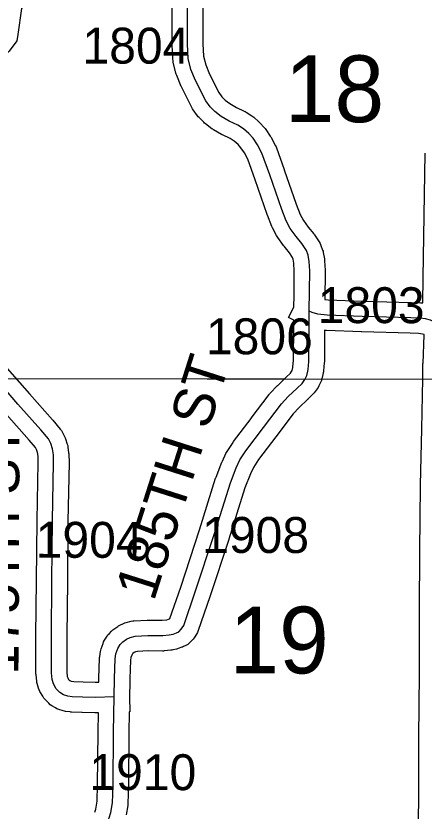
# Model space of a CAD drawing. Extents: x -132.8 to -73.3, y -60 to -26.
# Drawn here: x -121.367 to -120.572, y -36.243 to -34.693 of the extents above; entities that cross this region are included whole.
import ezdxf

# ---------------------------------------------------------------- set-up
doc = ezdxf.new("R2010")
doc.units = 0
for name, color, linetype in [('tdCoHydroRiver', 7, 'Continuous'), ('tdCoSecRdNmbr', 7, 'Continuous'), ('tdCoSecRdTxt', 7, 'Continuous'), ('tdCoSecRteBand', 7, 'Continuous'), ('tdCoSecRteCL', 7, 'Continuous'), ('tdCoSectLine', 7, 'Continuous'), ('tdCoSectLinePart', 7, 'Continuous'), ('tdCoSectNmbr', 7, 'Continuous'), ('tdCoSurfGravel', 7, 'Continuous')]:
    doc.layers.add(name, color=color, linetype=linetype)

msp = doc.modelspace()

# ---------------------------------------------------------------- linework, layer by layer
at = {"layer": 'tdCoHydroRiver'}
msp.add_lwpolyline([(-121.1235, -34.4155), (-121.2312, -34.5435), (-121.3431, -34.6572), (-121.3563, -34.6789), (-121.364, -34.7291), (-121.3659, -34.7417), (-121.3807, -34.7618), (-121.4552, -34.8355), (-121.5311, -34.8981), (-121.5775, -34.9221), (-121.6035, -34.9482), (-121.6494, -35.0116)], dxfattribs=at)
at = {"layer": 'tdCoSecRteBand'}
for points in [[(-121.213, -35.9914), (-121.2057, -35.9912), (-121.2056, -35.9841), (-121.2056, -35.9839), (-121.2056, -35.9837), (-121.2044, -35.9452), (-121.2043, -35.9434), (-121.204, -35.9416), (-121.2025, -35.932), (-121.2021, -35.9294), (-121.2013, -35.9268), (-121.1976, -35.916), (-121.1965, -35.9127), (-121.1946, -35.9098), (-121.1897, -35.9019), (-121.1881, -35.8993), (-121.186, -35.8971), (-121.1811, -35.8919), (-121.1789, -35.8897), (-121.1764, -35.8879), (-121.1692, -35.883), (-121.1673, -35.8817), (-121.1652, -35.8807), (-121.1581, -35.8772), (-121.1554, -35.8759), (-121.1525, -35.8752), (-121.1429, -35.8727), (-121.1399, -35.8719), (-121.1369, -35.8718), (-121.112, -35.8706), (-121.1111, -35.8705), (-121.1103, -35.8705), (-121.0827, -35.8708), (-121.0736, -35.8699), (-121.07, -35.869), (-121.068, -35.8683), (-121.0676, -35.8676), (-121.0465, -35.8061), (-121.0096, -35.6948), (-120.9784, -35.5942), (-120.978, -35.5931), (-120.9776, -35.5921), (-120.966, -35.5628), (-120.9657, -35.5619), (-120.9653, -35.5611), (-120.9582, -35.5458), (-120.9573, -35.5439), (-120.9561, -35.5421), (-120.9445, -35.5243), (-120.944, -35.5235), (-120.9434, -35.5227), (-120.9094, -35.4774), (-120.9093, -35.4773), (-120.9092, -35.4772), (-120.8742, -35.4311), (-120.8732, -35.4298), (-120.8721, -35.4286), (-120.8585, -35.4143), (-120.858, -35.4137), (-120.8573, -35.4131), (-120.8407, -35.3974), (-120.8327, -35.3895), (-120.8304, -35.3864), (-120.8293, -35.384), (-120.828, -35.3785), (-120.8277, -35.3773), (-120.8266, -35.3649), (-120.8262, -35.2979), (-120.8263, -35.2979), (-120.8262, -35.2864), (-120.8364, -35.2811), (-120.8259, -35.2608), (-120.8256, -35.2379), (-120.8251, -35.1907), (-120.8259, -35.1753), (-120.8274, -35.1672), (-120.8285, -35.1639), (-120.8348, -35.1546), (-120.8451, -35.1418), (-120.8456, -35.1412), (-120.846, -35.1407), (-120.8573, -35.1251), (-120.8587, -35.1233), (-120.8597, -35.1212), (-120.8674, -35.1064), (-120.868, -35.1051), (-120.8686, -35.1038), (-120.8775, -35.0816), (-120.8777, -35.0809), (-120.8779, -35.0803), (-120.9013, -35.0128), (-120.9156, -34.9726), (-120.9224, -34.9597), (-120.929, -34.95), (-120.9348, -34.9439), (-120.9423, -34.9373), (-120.9501, -34.9322), (-120.9649, -34.9251), (-120.9659, -34.9247), (-120.9668, -34.9241), (-120.9824, -34.9152), (-120.9841, -34.9142), (-120.9857, -34.913), (-120.9983, -34.9034), (-121, -34.9021), (-121.0015, -34.9005), (-121.0107, -34.8911), (-121.0122, -34.8896), (-121.0134, -34.8879), (-121.022, -34.876), (-121.0235, -34.874), (-121.0246, -34.8718), (-121.0443, -34.8326), (-121.0448, -34.8316), (-121.0453, -34.8306), (-121.0541, -34.8092), (-121.055, -34.807), (-121.0556, -34.8047), (-121.0608, -34.783), (-121.0614, -34.7803), (-121.0616, -34.7776), (-121.063, -34.7497), (-121.0631, -34.7489), (-121.0631, -34.7481), (-121.0631, -34.6993), (-121.0631, -34.6991), (-121.0631, -34.699), (-121.0618, -34.5897)], [(-121.0018, -34.5905), (-121.0031, -34.6995), (-121.0031, -34.7473), (-121.0018, -34.7717), (-120.9978, -34.7884), (-120.9902, -34.8067), (-120.9721, -34.8427), (-120.9662, -34.8508), (-120.9601, -34.8571), (-120.9508, -34.8641), (-120.938, -34.8715), (-120.9225, -34.8789), (-120.9207, -34.8797), (-120.919, -34.8808), (-120.9077, -34.8882), (-120.9059, -34.8894), (-120.9043, -34.8908), (-120.8942, -34.8997), (-120.8931, -34.9006), (-120.8922, -34.9016), (-120.8838, -34.9105), (-120.8821, -34.9123), (-120.8808, -34.9143), (-120.8719, -34.9273), (-120.871, -34.9287), (-120.8702, -34.9301), (-120.8616, -34.9464), (-120.8605, -34.9484), (-120.8598, -34.9504), (-120.8448, -34.9928), (-120.8447, -34.9929), (-120.8447, -34.993), (-120.8215, -35.06), (-120.8134, -35.0802), (-120.8075, -35.0916), (-120.7979, -35.1047), (-120.7872, -35.118), (-120.7865, -35.119), (-120.7857, -35.12), (-120.7766, -35.1336), (-120.7745, -35.1368), (-120.7732, -35.1404), (-120.77, -35.1495), (-120.7692, -35.1518), (-120.7688, -35.1542), (-120.7666, -35.1665), (-120.7662, -35.1683), (-120.7661, -35.1702), (-120.7651, -35.1884), (-120.7651, -35.1894), (-120.7651, -35.1904), (-120.7657, -35.2456), (-120.7593, -35.2462), (-120.6921, -35.2489), (-120.5976, -35.2514), (-120.5974, -35.2514), (-120.5971, -35.2514), (-120.5794, -35.2521), (-120.578, -35.2522), (-120.5767, -35.2523), (-120.5748, -35.2526)], [(-120.5748, -35.2526), (-120.5741, -35.2033), (-120.5724, -35.082), (-120.5724, -35.0819), (-120.5724, -35.0819), (-120.5702, -34.9606)], [(-120.5847, -36.3376), (-120.5828, -36.2185), (-120.5823, -36.0995), (-120.5823, -36.0995), (-120.5823, -36.0994), (-120.5813, -35.975), (-120.5815, -35.8529), (-120.5815, -35.8527), (-120.5815, -35.8526), (-120.5805, -35.7362), (-120.5805, -35.7361), (-120.5805, -35.7361), (-120.5793, -35.6081), (-120.5793, -35.6079), (-120.5793, -35.6077), (-120.5766, -35.4978), (-120.5747, -35.4005), (-120.5745, -35.3707), (-120.5742, -35.3707), (-120.5742, -35.3703), (-120.574, -35.3703), (-120.5724, -35.3147), (-120.5725, -35.3138), (-120.5752, -35.3131), (-120.5832, -35.312), (-120.5994, -35.3113), (-120.6938, -35.3089), (-120.6941, -35.3089), (-120.6943, -35.3089), (-120.7626, -35.3061), (-120.7634, -35.3061), (-120.7643, -35.306), (-120.7662, -35.3058), (-120.7666, -35.3665), (-120.7666, -35.3679), (-120.7667, -35.3692), (-120.7682, -35.385), (-120.7684, -35.387), (-120.7688, -35.389), (-120.7696, -35.3921), (-120.7716, -35.4006), (-120.7722, -35.4035), (-120.7735, -35.4062), (-120.7772, -35.4143), (-120.7786, -35.4174), (-120.7807, -35.4201), (-120.7863, -35.4275), (-120.7875, -35.4291), (-120.7889, -35.4305), (-120.7985, -35.4401), (-120.7989, -35.4404), (-120.7992, -35.4407), (-120.8156, -35.4562), (-120.8274, -35.4687), (-120.8614, -35.5134), (-120.8948, -35.5579), (-120.9047, -35.5731), (-120.9106, -35.5856), (-120.9214, -35.6131), (-120.9524, -35.7129), (-120.9525, -35.7131), (-120.9526, -35.7134), (-120.9896, -35.8251), (-120.9896, -35.8253), (-120.9897, -35.8254), (-121.0121, -35.8908), (-121.0134, -35.8945), (-121.0155, -35.8977), (-121.0204, -35.9051), (-121.0221, -35.9076), (-121.0242, -35.9097), (-121.0289, -35.9143), (-121.0323, -35.9178), (-121.0367, -35.92), (-121.0411, -35.9222), (-121.0427, -35.923), (-121.0444, -35.9236), (-121.0513, -35.9261), (-121.0528, -35.9266), (-121.0544, -35.927), (-121.0615, -35.9287), (-121.0636, -35.9292), (-121.0657, -35.9294), (-121.0785, -35.9306), (-121.0801, -35.9308), (-121.0817, -35.9308), (-121.1099, -35.9305), (-121.1309, -35.9316), (-121.1347, -35.9325), (-121.1371, -35.9337), (-121.1398, -35.9355), (-121.1404, -35.9363), (-121.1419, -35.9386), (-121.1436, -35.9437), (-121.1445, -35.9489), (-121.1456, -35.9853), (-121.1457, -35.9908), (-121.1462, -36.0201), (-121.1453, -36.0494), (-121.1467, -36.0495), (-121.1467, -36.0508), (-121.1473, -36.0896), (-121.1483, -36.193), (-121.1483, -36.1933), (-121.1483, -36.1936), (-121.1493, -36.2274), (-121.1494, -36.2295), (-121.1497, -36.2316), (-121.1529, -36.2503)], [(-121.3939, -35.3693), (-121.341, -35.4299), (-121.2963, -35.4801), (-121.2959, -35.4805), (-121.2956, -35.4809), (-121.281, -35.4984), (-121.2789, -35.501), (-121.2774, -35.5039), (-121.2727, -35.513), (-121.2717, -35.5151), (-121.2709, -35.5172), (-121.2675, -35.5276), (-121.2666, -35.5304), (-121.2662, -35.5333), (-121.2647, -35.5449), (-121.2645, -35.5463), (-121.2645, -35.5477), (-121.264, -35.5625), (-121.264, -35.5633), (-121.264, -35.564), (-121.2662, -35.6776), (-121.2672, -35.7943), (-121.2672, -35.7943), (-121.2672, -35.7944), (-121.2684, -35.902), (-121.2684, -35.9718), (-121.2674, -35.9802), (-121.2666, -35.9831), (-121.2648, -35.9863), (-121.263, -35.9882), (-121.2625, -35.9885), (-121.2597, -35.9893), (-121.2549, -35.99), (-121.2367, -35.9909), (-121.213, -35.9914)], [(-121.2135, -36.2446), (-121.2118, -36.2387), (-121.2092, -36.2236), (-121.2083, -36.1922), (-121.2073, -36.0889), (-121.2073, -36.0888), (-121.2073, -36.0887), (-121.2067, -36.0512), (-121.212, -36.0514), (-121.2127, -36.0514), (-121.2134, -36.0514), (-121.2384, -36.0509), (-121.2388, -36.0509), (-121.2392, -36.0509), (-121.2592, -36.0499), (-121.2606, -36.0498), (-121.262, -36.0496), (-121.2706, -36.0484), (-121.273, -36.0481), (-121.2754, -36.0473), (-121.284, -36.0446), (-121.2875, -36.0435), (-121.2906, -36.0416), (-121.2975, -36.0374), (-121.3008, -36.0354), (-121.3035, -36.0326), (-121.3106, -36.0252), (-121.3133, -36.0225), (-121.3152, -36.0191), (-121.3206, -36.0095), (-121.3223, -36.0064), (-121.3233, -36.003), (-121.3258, -35.9944), (-121.3265, -35.9921), (-121.3267, -35.9897), (-121.3282, -35.9771), (-121.3284, -35.9753), (-121.3284, -35.9736), (-121.3284, -35.9018), (-121.3284, -35.9016), (-121.3284, -35.9015), (-121.3272, -35.7937), (-121.3262, -35.6769), (-121.3262, -35.6767), (-121.3262, -35.6766), (-121.324, -35.5637), (-121.3244, -35.5511), (-121.3253, -35.5438), (-121.3271, -35.5384), (-121.3293, -35.5342), (-121.3414, -35.5197), (-121.3859, -35.4697)]]:
    msp.add_lwpolyline(points, dxfattribs=at)
at = {"layer": 'tdCoSecRteCL'}
for points in [[(-120.796, -35.2683), (-120.7951, -35.1901), (-120.7961, -35.1718), (-120.7983, -35.1595), (-120.8015, -35.1503), (-120.8106, -35.1368), (-120.8217, -35.123), (-120.8331, -35.1074), (-120.8407, -35.0926), (-120.8496, -35.0704), (-120.873, -35.0029), (-120.8881, -34.9605), (-120.8967, -34.9442), (-120.9056, -34.9311), (-120.914, -34.9222), (-120.9241, -34.9134), (-120.9354, -34.906), (-120.9519, -34.8981), (-120.9675, -34.8892), (-120.9801, -34.8796), (-120.9892, -34.8702), (-120.9978, -34.8584), (-121.0175, -34.8192), (-121.0264, -34.7977), (-121.0316, -34.776), (-121.0331, -34.7481), (-121.0331, -34.6993), (-121.0318, -34.5901)], [(-121.1762, -36.0203), (-121.1756, -35.9846), (-121.1744, -35.9461), (-121.1729, -35.9365), (-121.1692, -35.9257), (-121.1643, -35.9178), (-121.1593, -35.9126), (-121.1522, -35.9077), (-121.145, -35.9042), (-121.1354, -35.9018), (-121.1105, -35.9005), (-121.0814, -35.9008), (-121.0686, -35.8995), (-121.0614, -35.8978), (-121.0545, -35.8953), (-121.0501, -35.8931), (-121.0454, -35.8884), (-121.0405, -35.881), (-121.018, -35.8157), (-120.981, -35.704), (-120.9497, -35.6031), (-120.9381, -35.5738), (-120.931, -35.5585), (-120.9194, -35.5407), (-120.8854, -35.4954), (-120.8503, -35.4492), (-120.8368, -35.4349), (-120.8198, -35.4189), (-120.8101, -35.4093), (-120.8045, -35.4019), (-120.8008, -35.3937), (-120.7988, -35.3853), (-120.7981, -35.3822), (-120.7966, -35.3664), (-120.7961, -35.2801), (-120.796, -35.2683)], [(-120.5445, -35.2913), (-120.5486, -35.2907), (-120.5535, -35.2895), (-120.5599, -35.286), (-120.5695, -35.2836), (-120.5806, -35.2821), (-120.5984, -35.2813), (-120.6931, -35.2789), (-120.7614, -35.2762), (-120.7791, -35.2744), (-120.7902, -35.2712), (-120.796, -35.2683)], [(-121.1762, -36.0203), (-121.2128, -36.0214), (-121.2378, -36.0209), (-121.2577, -36.0199), (-121.2664, -36.0187), (-121.275, -36.016), (-121.2819, -36.0118), (-121.2891, -36.0044), (-121.2945, -35.9948), (-121.2969, -35.9861), (-121.2984, -35.9736), (-121.2984, -35.9018), (-121.2972, -35.794), (-121.2962, -35.6771), (-121.294, -35.5635), (-121.2945, -35.5487), (-121.296, -35.5371), (-121.2994, -35.5267), (-121.3041, -35.5176), (-121.3186, -35.5001), (-121.3635, -35.4498), (-121.4165, -35.389)], [(-121.3627, -36.4764), (-121.3559, -36.4712), (-121.2962, -36.414), (-121.2696, -36.3809), (-121.218, -36.3074), (-121.1978, -36.2778), (-121.1909, -36.266), (-121.1855, -36.2559), (-121.1825, -36.2453), (-121.1793, -36.2265), (-121.1783, -36.1928), (-121.1773, -36.0892), (-121.1762, -36.0203)]]:
    msp.add_lwpolyline(points, dxfattribs=at)
at = {"layer": 'tdCoSectLine'}
msp.add_lwpolyline([(-121.4457, -35.3996), (-120.5451, -35.4009)], dxfattribs=at)
at = {"layer": 'tdCoSectLinePart'}
for points in [[(-121.3672, -35.3997), (-120.8446, -35.4005)], [(-120.7724, -35.4006), (-120.5748, -35.4009)]]:
    msp.add_lwpolyline(points, dxfattribs=at)
at = {"layer": 'tdCoSurfGravel'}
for points in [[(-120.796, -35.2683), (-120.7951, -35.1901), (-120.7961, -35.1718), (-120.7983, -35.1595), (-120.8015, -35.1503), (-120.8106, -35.1368), (-120.8217, -35.123), (-120.8331, -35.1074), (-120.8407, -35.0926), (-120.8496, -35.0704), (-120.873, -35.0029), (-120.8881, -34.9605), (-120.8967, -34.9442), (-120.9056, -34.9311), (-120.914, -34.9222), (-120.9241, -34.9134), (-120.9354, -34.906), (-120.9519, -34.8981), (-120.9675, -34.8892), (-120.9801, -34.8796), (-120.9892, -34.8702), (-120.9978, -34.8584), (-121.0175, -34.8192), (-121.0264, -34.7977), (-121.0316, -34.776), (-121.0331, -34.7481), (-121.0331, -34.6993), (-121.0318, -34.5901)], [(-120.7988, -35.3853), (-120.7981, -35.3822), (-120.7966, -35.3664), (-120.7961, -35.2801), (-120.796, -35.2683)], [(-120.5445, -35.2913), (-120.5486, -35.2907), (-120.5535, -35.2895), (-120.5599, -35.286), (-120.5695, -35.2836), (-120.5806, -35.2821), (-120.5984, -35.2813), (-120.6931, -35.2789), (-120.7614, -35.2762), (-120.7791, -35.2744), (-120.7902, -35.2712), (-120.796, -35.2683)], [(-121.1762, -36.0203), (-121.2128, -36.0214), (-121.2378, -36.0209), (-121.2577, -36.0199), (-121.2664, -36.0187), (-121.275, -36.016), (-121.2819, -36.0118), (-121.2891, -36.0044), (-121.2945, -35.9948), (-121.2969, -35.9861), (-121.2984, -35.9736), (-121.2984, -35.9018), (-121.2972, -35.794), (-121.2962, -35.6771), (-121.294, -35.5635), (-121.2945, -35.5487), (-121.296, -35.5371), (-121.2994, -35.5267), (-121.3041, -35.5176), (-121.3186, -35.5001), (-121.3635, -35.4498), (-121.4165, -35.389)], [(-121.1825, -36.2453), (-121.1793, -36.2265), (-121.1783, -36.1928), (-121.1773, -36.0892), (-121.1762, -36.0203), (-121.1756, -35.9846), (-121.1744, -35.9461), (-121.1729, -35.9365), (-121.1692, -35.9257), (-121.1643, -35.9178), (-121.1593, -35.9126), (-121.1522, -35.9077), (-121.145, -35.9042), (-121.1354, -35.9018), (-121.1105, -35.9005), (-121.0814, -35.9008), (-121.0686, -35.8995), (-121.0614, -35.8978), (-121.0545, -35.8953), (-121.0501, -35.8931), (-121.0454, -35.8884), (-121.0405, -35.881), (-121.018, -35.8157), (-120.981, -35.704), (-120.9497, -35.6031), (-120.9381, -35.5738), (-120.931, -35.5585), (-120.9194, -35.5407), (-120.8854, -35.4954), (-120.8503, -35.4492), (-120.8368, -35.4349), (-120.8198, -35.4189), (-120.8101, -35.4093), (-120.8045, -35.4019), (-120.8008, -35.3937), (-120.7988, -35.3853)]]:
    msp.add_lwpolyline(points, dxfattribs=at)

# ---------------------------------------------------------------- texts
at = {"layer": 'tdCoSecRdNmbr'}
for s, rotation, p in [('1804', 359.9093, (-121.2378, -34.786)), ('1803', 359.9094, (-120.7796, -35.2917)), ('1806', 359.9094, (-120.9974, -35.3524)), ('1908', 359.9093, (-121.0047, -35.7395)), ('1904', 359.9091, (-121.329, -35.749)), ('1910', 359.9092, (-121.2244, -36.2017))]:
    msp.add_text(s, height=0.07, rotation=rotation, dxfattribs=at).set_placement(p)
at = {"layer": 'tdCoSecRdTxt'}
for s, rotation, p in [('185TH ST', 72.3221, (-121.0989, -35.8359)), ('175TH ST', 89.7544, (-121.3625, -35.9774))]:
    msp.add_text(s, height=0.08, rotation=rotation, dxfattribs=at).set_placement(p)
at = {"layer": 'tdCoSectNmbr'}
for s, rotation, p in [('18', 359.9092, (-120.8436, -34.9)), ('19', 359.9093, (-120.9515, -35.9742))]:
    msp.add_text(s, height=0.13, rotation=rotation, dxfattribs=at).set_placement(p)

doc.saveas('drawing.dxf')
